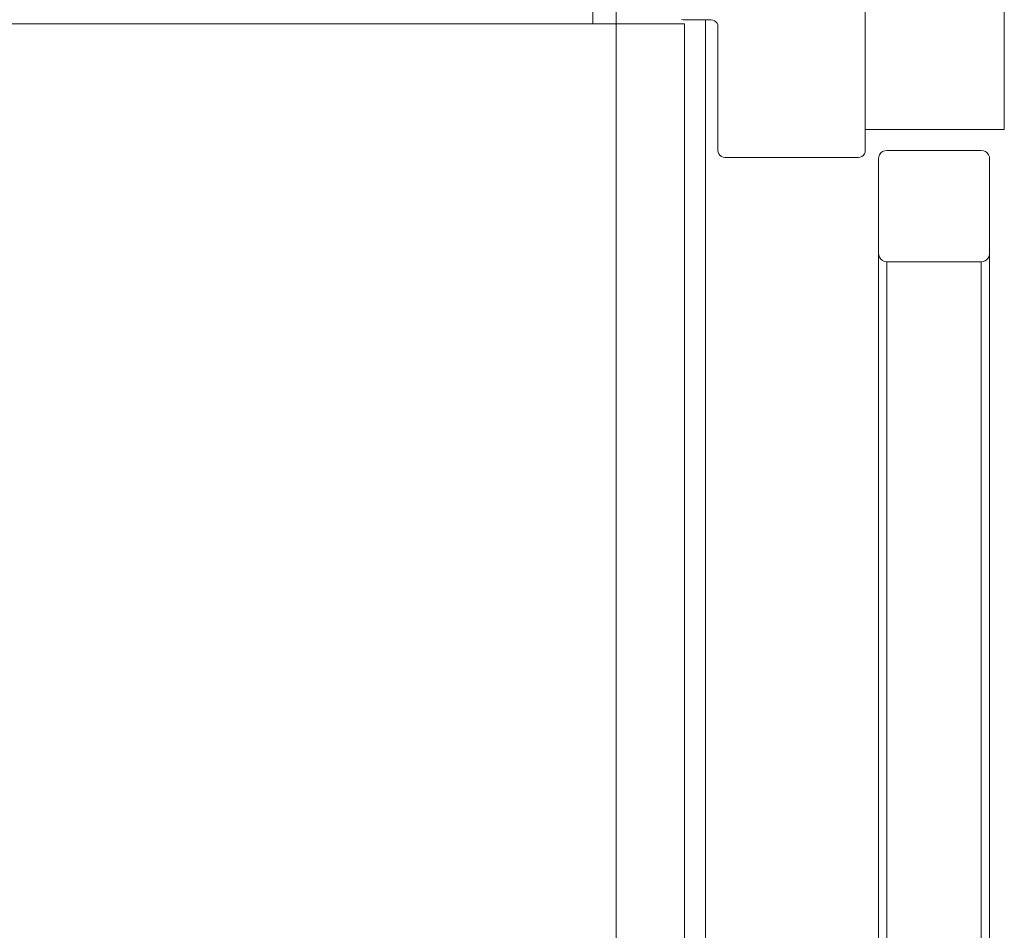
# Model space of a CAD drawing. Header units: millimetres. Extents: x 321 to 585, y -277 to 9.
# Tile 707 of 1056: x 352.161 to 352.869, y -26.406 to -25.751. Entities that reach past the tile are written whole.
import ezdxf

# ---------------------------------------------------------------- set-up
doc = ezdxf.new("R2010")
doc.units = ezdxf.units.MM
doc.header["$MEASUREMENT"] = 0
doc.layers.add('IFC-Elemento construtivo genérico-Contorno', color=253, linetype='Continuous', lineweight=5)
doc.layers.add('IFC-Laje-Contorno', color=134, linetype='Continuous', lineweight=5)

msp = doc.modelspace()

# ---------------------------------------------------------------- linework, layer by layer
at = {"layer": 'IFC-Elemento construtivo genérico-Contorno', "lineweight": 5}
for p, q in [((352.76913, -25.83014), (352.76913, -25.65014)), ((352.76913, -25.82821), (352.76913, -25.65014)), ((352.86913, -25.83014), (352.86913, -25.65014)), ((352.86913, -25.83014), (352.86913, -25.65014)), ((352.57307, -25.75413), (352.57307, -25.71213)), ((352.57307, -25.75413), (352.57307, -25.71213)), ((352.76913, -25.84514), (352.76913, -25.71014)), ((352.76913, -25.84514), (352.76913, -25.71014)), ((349.84506, -25.75413), (352.63907, -25.75413)), ((352.63684, -25.75097), (352.63813, -25.75114)), ((352.63684, -25.75097), (352.63813, -25.75114)), ((352.63813, -25.75114), (352.65813, -25.75114)), ((352.63813, -25.75114), (352.65813, -25.75114)), ((352.63907, -27.34614), (352.63907, -25.75413)), ((352.65813, -25.75114), (352.65943, -25.7513)), ((352.65813, -25.75114), (352.65943, -25.7513)), ((352.65943, -25.7513), (352.66063, -25.75181)), ((352.65943, -25.7513), (352.66063, -25.75181)), ((352.66063, -25.75181), (352.66167, -25.7526)), ((352.66063, -25.75181), (352.66167, -25.7526)), ((352.66167, -25.7526), (352.66246, -25.75364)), ((352.66167, -25.7526), (352.66246, -25.75364)), ((352.66246, -25.75364), (352.66296, -25.75484)), ((352.66246, -25.75364), (352.66296, -25.75484)), ((352.66296, -25.75484), (352.66313, -25.75614)), ((352.66296, -25.75484), (352.66313, -25.75614)), ((352.66313, -25.84514), (352.66313, -25.75614)), ((352.66313, -25.84514), (352.66313, -25.75614)), ((352.76913, -25.83014), (352.86913, -25.83014)), ((352.76913, -25.83014), (352.86913, -25.83014)), ((352.66313, -25.84514), (352.6633, -25.84643)), ((352.66313, -25.84514), (352.6633, -25.84643)), ((352.6633, -25.84643), (352.6638, -25.84764)), ((352.6633, -25.84643), (352.6638, -25.84764)), ((352.6638, -25.84764), (352.6646, -25.84867)), ((352.6638, -25.84764), (352.6646, -25.84867)), ((352.76767, -25.84867), (352.76847, -25.84764)), ((352.76767, -25.84867), (352.76847, -25.84764)), ((352.76847, -25.84764), (352.76896, -25.84643)), ((352.76847, -25.84764), (352.76896, -25.84643)), ((352.76896, -25.84643), (352.76913, -25.84514)), ((352.76896, -25.84643), (352.76913, -25.84514)), ((352.77879, -25.84958), (352.77939, -25.84814)), ((352.77879, -25.84958), (352.77939, -25.84814)), ((352.77939, -25.84814), (352.78035, -25.8469)), ((352.77939, -25.84814), (352.78035, -25.8469)), ((352.78035, -25.8469), (352.78159, -25.84594)), ((352.78035, -25.8469), (352.78159, -25.84594)), ((352.78159, -25.84594), (352.78304, -25.84533)), ((352.78159, -25.84594), (352.78304, -25.84533)), ((352.78304, -25.84533), (352.78459, -25.84514)), ((352.78304, -25.84533), (352.78459, -25.84514)), ((352.78459, -25.84514), (352.85259, -25.84514)), ((352.78459, -25.84514), (352.85259, -25.84514)), ((352.85259, -25.84514), (352.85414, -25.84533)), ((352.85259, -25.84514), (352.85414, -25.84533)), ((352.85414, -25.84533), (352.85559, -25.84594)), ((352.85414, -25.84533), (352.85559, -25.84594)), ((352.85559, -25.84594), (352.85683, -25.8469)), ((352.85559, -25.84594), (352.85683, -25.8469)), ((352.85683, -25.8469), (352.85779, -25.84814)), ((352.85683, -25.8469), (352.85779, -25.84814)), ((352.85779, -25.84814), (352.85839, -25.84958)), ((352.85779, -25.84814), (352.85839, -25.84958)), ((352.6646, -25.84867), (352.66563, -25.84947)), ((352.6646, -25.84867), (352.66563, -25.84947)), ((352.66563, -25.84947), (352.66684, -25.84996)), ((352.66563, -25.84947), (352.66684, -25.84996)), ((352.66684, -25.84996), (352.66813, -25.85014)), ((352.66684, -25.84996), (352.66813, -25.85014)), ((352.66813, -25.85014), (352.67313, -25.85014)), ((352.66813, -25.85014), (352.76413, -25.85014)), ((352.67313, -25.85014), (352.75913, -25.85014)), ((352.75913, -25.85014), (352.76413, -25.85014)), ((352.76413, -25.85014), (352.76543, -25.84996)), ((352.76413, -25.85014), (352.76543, -25.84996)), ((352.76543, -25.84996), (352.76663, -25.84947)), ((352.76543, -25.84996), (352.76663, -25.84947)), ((352.76663, -25.84947), (352.76767, -25.84867)), ((352.76663, -25.84947), (352.76767, -25.84867)), ((352.77859, -25.85114), (352.77879, -25.84958)), ((352.77859, -25.85114), (352.77879, -25.84958)), ((352.77859, -25.91891), (352.77859, -25.85114)), ((352.77859, -25.91891), (352.77859, -25.85114)), ((352.85839, -25.84958), (352.85859, -25.85114)), ((352.85839, -25.84958), (352.85859, -25.85114)), ((352.85859, -25.91891), (352.85859, -25.85114)), ((352.85859, -25.91891), (352.85859, -25.85114)), ((352.77859, -27.13136), (352.77859, -25.91891)), ((352.77859, -25.91891), (352.77879, -25.92049)), ((352.77859, -25.91891), (352.77879, -25.92049)), ((352.77859, -27.13136), (352.77859, -25.91891)), ((352.85848, -25.92029), (352.85859, -25.91891)), ((352.85848, -25.92029), (352.85859, -25.91891)), ((352.85859, -27.13136), (352.85859, -25.91891)), ((352.85859, -27.13136), (352.85859, -25.91891)), ((352.77879, -25.92049), (352.77939, -25.92196)), ((352.77879, -25.92049), (352.77939, -25.92196)), ((352.77939, -25.92196), (352.78033, -25.92323)), ((352.77939, -25.92196), (352.78033, -25.92323)), ((352.78033, -25.92323), (352.78157, -25.92423)), ((352.78033, -25.92323), (352.78157, -25.92423)), ((352.78157, -25.92423), (352.78302, -25.92488)), ((352.78157, -25.92423), (352.78302, -25.92488)), ((352.78302, -25.92488), (352.78459, -25.92514)), ((352.78302, -25.92488), (352.78459, -25.92514)), ((352.78459, -25.92514), (352.85259, -25.92514)), ((352.78459, -25.92514), (352.85259, -25.92514)), ((352.78459, -27.12514), (352.78459, -25.92514)), ((352.85259, -25.92514), (352.85396, -25.92497)), ((352.85259, -25.92514), (352.85396, -25.92497)), ((352.85259, -27.12514), (352.85259, -25.92514)), ((352.85396, -25.92497), (352.85525, -25.92451)), ((352.85396, -25.92497), (352.85525, -25.92451)), ((352.85525, -25.92451), (352.85641, -25.92376)), ((352.85525, -25.92451), (352.85641, -25.92376)), ((352.85641, -25.92376), (352.85736, -25.92278)), ((352.85641, -25.92376), (352.85736, -25.92278)), ((352.85736, -25.92278), (352.85807, -25.92159)), ((352.85736, -25.92278), (352.85807, -25.92159)), ((352.85807, -25.92159), (352.85848, -25.92029)), ((352.85807, -25.92159), (352.85848, -25.92029))]:
    msp.add_line(p, q, dxfattribs=at)
at = {"layer": 'IFC-Laje-Contorno', "color": 7, "lineweight": 5}
for p, q in [((352.58994, -27.37514), (352.58994, -25.72514)), ((352.65421, -27.34913), (352.65421, -25.75114)), ((352.65422, -27.34913), (352.65422, -25.75114))]:
    msp.add_line(p, q, dxfattribs=at)

doc.saveas('drawing.dxf')
